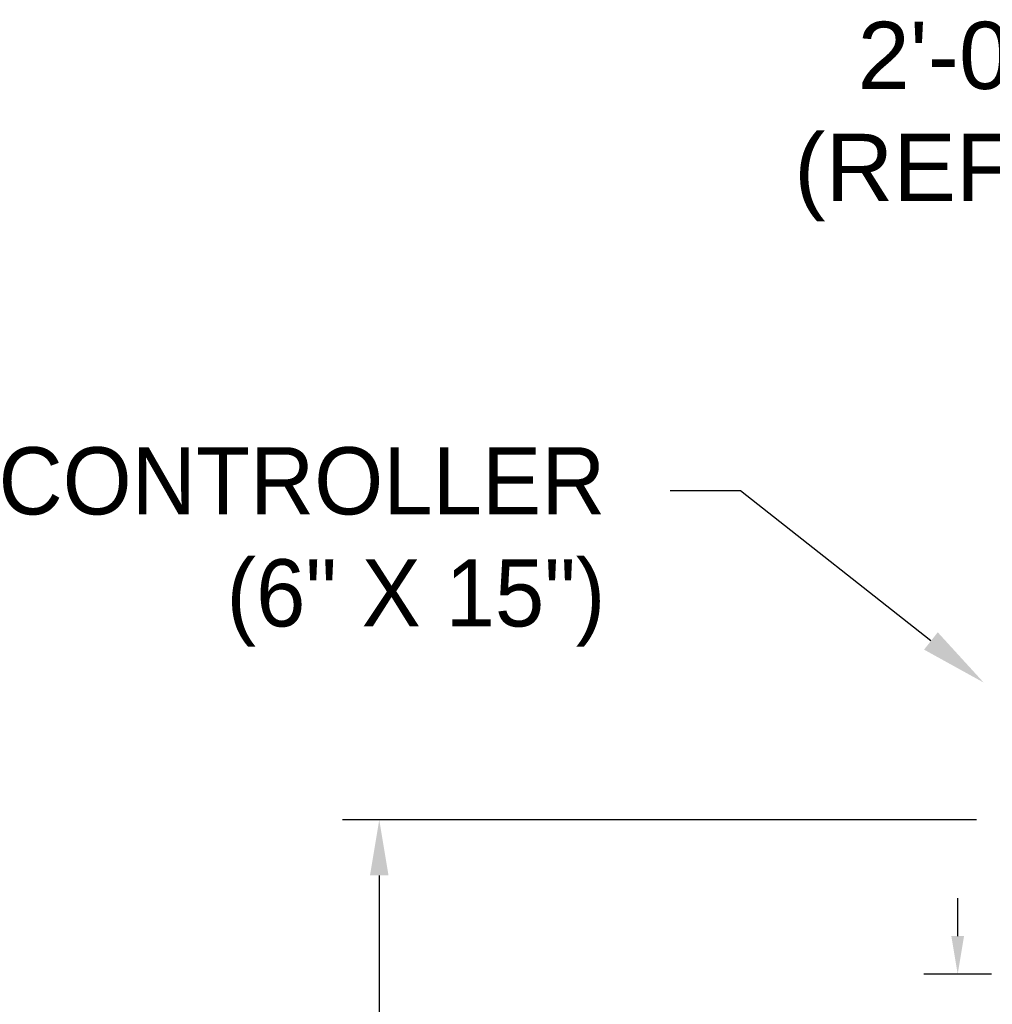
# Model space of a CAD drawing. Header units: inches. Extents: x 170 to 312, y 215 to 248.
# Tile 331 of 656: x 248.87 to 250.23, y 222.17 to 223.55. Entities that reach past the tile are written whole.
import ezdxf
from ezdxf import colors
from ezdxf.entities.mleader import LeaderData, LeaderLine
from ezdxf.math import Vec2, Vec3

# ---------------------------------------------------------------- set-up
doc = ezdxf.new("R2010")
doc.units = ezdxf.units.IN
doc.header["$LTSCALE"] = 0.25
doc.header["$MEASUREMENT"] = 0
doc.layers.add('ANNOTATIONS', color=1, linetype='Continuous')
doc.styles.add('ARIAL', font='arial.ttf', dxfattribs={"height": 0.09375})

msp = doc.modelspace()

# ---------------------------------------------------------------- linework, layer by layer
at = {"layer": 'ANNOTATIONS'}
for p, q in [((250.20717, 222.42941), (249.32318, 222.42941)), ((249.37428, 222.35175), (249.37428, 221.55133)), ((250.18101, 222.26716), (250.18101, 222.3203)), ((250.22814, 222.21402), (250.13388, 222.21402))]:
    msp.add_line(p, q, dxfattribs=at)
for points in [[(249.38722, 222.35175), (249.36133, 222.35175), (249.37428, 222.42941)], [(250.18987, 222.26716), (250.17215, 222.26716), (250.18101, 222.21402)]]:
    msp.add_solid(points, dxfattribs=at)

# ---------------------------------------------------------------- texts
at = {"layer": 'ANNOTATIONS', "insert": (250.3021, 223.40353), "char_height": 0.09375, "attachment_point": 6, "style": 'ARIAL'}
msp.add_mtext('2\'-0"\\P(REF)', dxfattribs=at)

# ---------------------------------------------------------------- leaders
at = {"layer": 'ANNOTATIONS'}
ml = msp.add_multileader_mtext('Standard', dxfattribs=at)
ml.set_content('CONTROLLER\\P (6" X 15")', color=256, style='ARIAL')
ml.set_leader_properties()
ml.build(insert=Vec2(0, 0))
ml.multileader.update_dxf_attribs({"dogleg_length": 0.36, "arrow_head_size": 0.09375})
ctx = ml.context
ctx.base_point, ctx.char_height, ctx.arrow_head_size, ctx.landing_gap_size, ctx.plane_origin = Vec3(248.71301, 222.88849), 0.09375, 0.09375, 0.09, Vec3(250.56497, 222.45526)
ctx.text_align_type = 2
notes = []
notes.append((ctx, [(0, (1, 1, 0), (249.87789, 222.88849), (-1, 0), 0.09796, [(0, [(250.21726, 222.62085)], 0, [])])]))
ctx.mtext.insert, ctx.mtext.alignment, ctx.mtext.flow_direction = Vec3(249.68993, 222.94915), 3, 5
for ctx, leaders in notes:
    for number, flags, end, landing, length, lines in leaders:
        leader = LeaderData()
        leader.index, (leader.has_last_leader_line, leader.has_dogleg_vector, leader.attachment_direction) = number, flags
        leader.last_leader_point, leader.dogleg_vector, leader.dogleg_length = Vec3(end), Vec3(landing), length
        for number, points, colour, breaks in lines:
            line = LeaderLine()
            line.index, line.vertices, line.color, line.breaks = number, Vec3.list(points), colors.encode_raw_color(colour), breaks
            leader.lines.append(line)
        ctx.leaders.append(leader)

doc.saveas('drawing.dxf')
